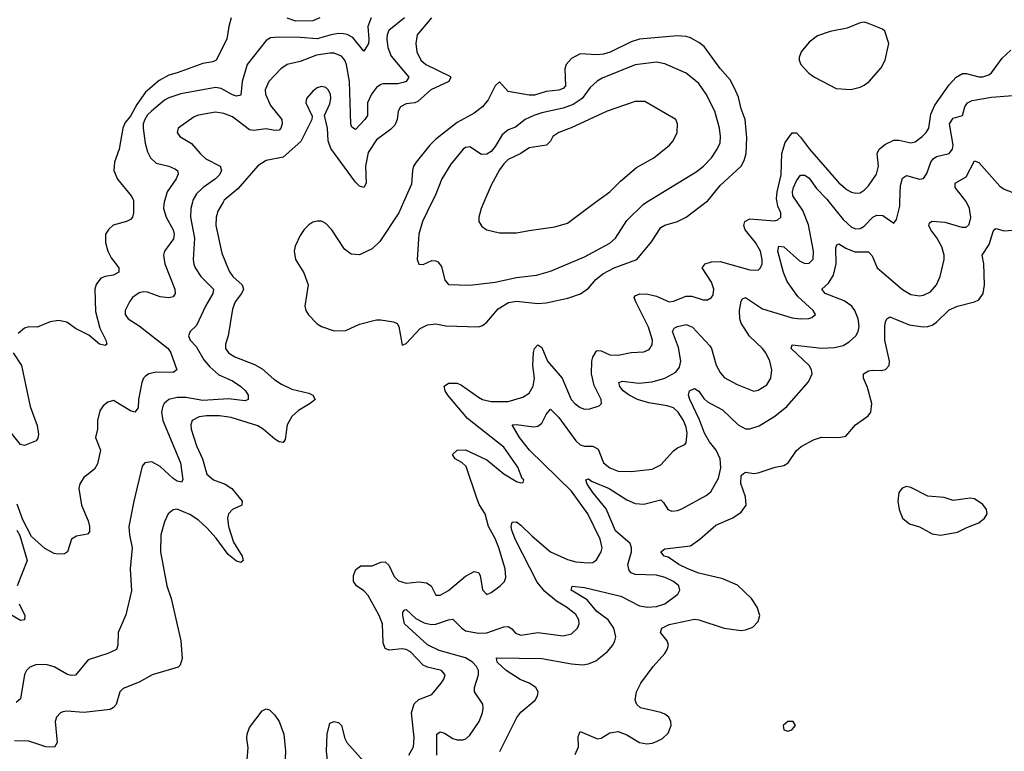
# Model space of a CAD drawing. Header units: inches. Extents: x 1834610 to 2027685, y 642842 to 774116.
# Tile 356 of 632: x 1974267 to 1978911, y 687409 to 690862. Entities that reach past the tile are written whole.
import ezdxf

# ---------------------------------------------------------------- set-up
doc = ezdxf.new("R2010")
doc.units = ezdxf.units.IN
doc.header["$MEASUREMENT"] = 0
doc.layers.add('B9678', color=7, linetype='Continuous')
doc.layers.add('B9679', color=7, linetype='Continuous')

msp = doc.modelspace()

# ---------------------------------------------------------------- linework, layer by layer
at = {"layer": 'B9678', "color": 5}
for points, elevation in [([(1975226.1, 690000), (1975202.2, 689957.8), (1975193.1, 689930), (1975192.3, 689890), (1975220, 689760), (1975255.4, 689675.4), (1975272.9, 689650), (1975315.5, 689610), (1975321.9, 689590), (1975313.4, 689570), (1975283.9, 689530), (1975270, 689496.2), (1975250.2, 689369.8), (1975237.2, 689330), (1975237.6, 689310), (1975251.8, 689290), (1975281.3, 689270), (1975373.8, 689233.8), (1975410, 689214.3), (1975465, 689165), (1975501.5, 689141.5), (1975550, 689118.5), (1975630, 689098.4), (1975648.8, 689090), (1975661.1, 689070), (1975637, 689050), (1975582.3, 689017.7), (1975550, 688988.6), (1975528.1, 688950), (1975519.1, 688880.9), (1975510, 688866.4), (1975490, 688869.9), (1975470, 688882.7), (1975414.9, 688930), (1975390, 688944.6), (1975264.9, 688984.9), (1975210, 688992.2), (1975147.7, 688992.3), (1975113, 688987), (1975080.9, 688970), (1975073.4, 688950), (1975075.8, 688930), (1975100.9, 688850), (1975129.6, 688790), (1975150, 688716.9), (1975180.8, 688690), (1975235.6, 688670), (1975267.6, 688650), (1975316.9, 688590), (1975314.9, 688570), (1975270, 688549.7), (1975251.4, 688530), (1975247.4, 688510), (1975252.2, 688470), (1975275.6, 688395.6), (1975316.9, 688330), (1975320.4, 688310), (1975310, 688300.5), (1975290, 688306.8), (1975250, 688338), (1975194.2, 688414.2), (1975150, 688463), (1975110, 688499.6), (1975070, 688526.7), (1975010, 688551.6), (1974990, 688548.4), (1974967.6, 688530), (1974950, 688492.3), (1974932.8, 688430), (1974931.5, 688350), (1974961.6, 688190), (1974981.6, 688130), (1975027.3, 687930), (1975032.9, 687847.1), (1975024.4, 687815.6), (1975014.1, 687805.9), (1974999.3, 687800.7), (1974892, 687770), (1974830, 687735.2), (1974754.8, 687705.2), (1974738.7, 687690), (1974721.3, 687630), (1974710, 687616.2), (1974693.2, 687606.8), (1974570, 687591.6), (1974490, 687597.7), (1974470, 687595.8), (1974459.1, 687590), (1974440.3, 687570), (1974434.3, 687550), (1974444, 687450), (1974431.1, 687428.9), (1974390, 687430.7), (1974310, 687456.3), (1974241.7, 687458.3)], 280), ([(1975081.5, 690000), (1975073.4, 689970), (1975072.5, 689930), (1975091.2, 689830), (1975085.5, 689730), (1975087.9, 689707.9), (1975094, 689690), (1975121.4, 689650), (1975181.1, 689590), (1975177.8, 689570), (1975143.8, 689510), (1975101.1, 689418.9), (1975070.3, 689390), (1975063.2, 689370), (1975071.5, 689350), (1975099.8, 689319.8), (1975135.8, 689255.8), (1975163.3, 689223.3), (1975205.8, 689185.8), (1975270, 689157.5), (1975309.2, 689130), (1975331.4, 689110), (1975344, 689090), (1975344.4, 689070), (1975330, 689063.7), (1975252.4, 689072.4), (1975130, 689063.9), (1975050, 689079), (1975010, 689079.2), (1974971.1, 689068.9), (1974949.1, 689050.9), (1974941.8, 689038.2), (1974935.8, 689010), (1974941.6, 688970), (1975024.8, 688770), (1975036.3, 688690), (1975030, 688679.7), (1975010, 688683.4), (1974990, 688695.8), (1974930, 688753), (1974890, 688774.8), (1974857.3, 688770), (1974845.1, 688754.9), (1974805.4, 688590), (1974782.2, 688470), (1974784.6, 688430), (1974798.1, 688370), (1974788.3, 688270), (1974793.9, 688166.1), (1974767.3, 688052.7), (1974732, 687970), (1974730.4, 687910), (1974724, 687890), (1974682.8, 687870), (1974590, 687840.3), (1974530, 687768.9), (1974510, 687766.8), (1974490, 687773), (1974430, 687807.8), (1974390, 687818.5), (1974343.5, 687816.5), (1974314.5, 687805.5), (1974298.7, 687790), (1974289.3, 687770.7), (1974270, 687656), (1974250, 687639.5)], 260), ([(1974948.9, 690000), (1974946.1, 689990), (1974945.4, 689970), (1974957.8, 689930), (1974990.1, 689870.1), (1974995.1, 689850), (1974993.1, 689826.9), (1974950.2, 689770), (1974945.4, 689750), (1974952.1, 689710), (1974998, 689590), (1975000.8, 689570), (1974990, 689553.3), (1974970, 689549.2), (1974930, 689553.4), (1974870, 689575), (1974850, 689577.3), (1974830, 689573.2), (1974799.6, 689550), (1974784.4, 689530), (1974764.6, 689490), (1974764.2, 689470), (1974779.3, 689450), (1974830, 689417.3), (1974967.8, 689310), (1974979.5, 689290), (1975007.6, 689210), (1974990, 689197.4), (1974910, 689198.8), (1974875.3, 689190), (1974860.4, 689179.6), (1974850.6, 689169.4), (1974842.9, 689150), (1974827, 689070), (1974825.2, 689030), (1974810.2, 689009.8), (1974790, 689016.2), (1974710, 689064.7), (1974682.9, 689057.1), (1974661.4, 689038.6), (1974644.2, 689015.8), (1974634.6, 688970), (1974633.8, 688930), (1974624.4, 688890), (1974647.8, 688830), (1974634.3, 688765.7), (1974620.3, 688739.7), (1974570, 688700.7), (1974550, 688671.8), (1974545.2, 688650), (1974558.6, 688570), (1974590, 688496), (1974596.1, 688470), (1974595.6, 688444.4), (1974586.9, 688433.1), (1974535.3, 688424.7), (1974510.6, 688410), (1974493, 688350), (1974478.4, 688341.6), (1974450, 688338.7), (1974430, 688342), (1974386, 688366), (1974323, 688423), (1974282, 688502), (1974254.8, 688574.8)], 240), ([(1974803.7, 690000), (1974804, 689950), (1974799.5, 689930), (1974790, 689918.7), (1974771.1, 689908.9), (1974708.2, 689891.8), (1974687, 689873), (1974672.4, 689850), (1974672, 689810), (1974682.6, 689770), (1974697.6, 689737.6), (1974734.9, 689690), (1974734.6, 689670), (1974710, 689655.3), (1974670, 689649.9), (1974650, 689641.1), (1974627.3, 689612.7), (1974621.6, 689590), (1974624.2, 689484.2), (1974645.6, 689405.6), (1974673.4, 689350), (1974678.4, 689330), (1974670, 689324.4), (1974643.6, 689330), (1974593.1, 689373.1), (1974530, 689404.7), (1974490, 689434.3), (1974450, 689442.8), (1974410, 689436.1), (1974350, 689410.8), (1974310, 689412.9), (1974290, 689406.3), (1974260, 689380)], 220), ([(1976077.3, 690000), (1976055.7, 689950), (1975965, 689815), (1975930, 689780.7), (1975870, 689752.3), (1975830, 689755.5), (1975798.9, 689778.9), (1975738.5, 689870), (1975710, 689900.5), (1975690, 689911.1), (1975670, 689911.3), (1975650, 689906), (1975630, 689894), (1975608.2, 689871.8), (1975590, 689842.7), (1975566.6, 689793.4), (1975561.1, 689770), (1975567.8, 689730), (1975606.4, 689666.4), (1975626.7, 689610), (1975611.6, 689510), (1975616.5, 689490), (1975629.2, 689469.2), (1975670, 689425.7), (1975690, 689414.3), (1975750, 689393.1), (1975804.6, 689395.4), (1975870, 689424.2), (1975950, 689444.9), (1975970, 689446), (1976030, 689435.3), (1976047.5, 689427.5), (1976054.5, 689414.5), (1976070, 689326), (1976090, 689332.8), (1976155.9, 689404.1), (1976190, 689422), (1976230, 689426.7), (1976277.3, 689417.3), (1976430, 689412.6), (1976450, 689418.9), (1976470, 689433.8), (1976523.4, 689496.6), (1976572.9, 689527.1), (1976610, 689533.3), (1976710, 689522.6), (1976750, 689525.3), (1976851.9, 689548.1), (1976911.4, 689568.6), (1976950, 689595), (1976984.1, 689635.9), (1977017.4, 689662.6), (1977070, 689690.1), (1977178, 689730), (1977247.3, 689812.7), (1977290, 689880.2), (1977310, 689891.6), (1977370, 689909.4), (1977410, 689929.4), (1977503.2, 690000)], 320), ([(1976102.9, 687390), (1976123.7, 687430), (1976127.1, 687472.9), (1976115.4, 687590), (1976126.7, 687633.3), (1976150, 687654.2), (1976210, 687677), (1976254, 687730), (1976267.8, 687750), (1976274.3, 687770), (1976256.2, 687790), (1976190, 687806.5), (1976170, 687815.8), (1976110, 687878.6), (1976090, 687889.9), (1976070, 687892.7), (1976010, 687886.1), (1975990, 687894.7), (1975981.3, 687921.3), (1975977.3, 688010), (1975962.7, 688050), (1975910, 688144.7), (1975890, 688166.7), (1975854.8, 688190), (1975842, 688210), (1975841.3, 688238.7), (1975852.3, 688267.7), (1975876.2, 688283.8), (1975930, 688285), (1975970, 688301.3), (1975990, 688303.2), (1976007.6, 688287.6), (1976033.3, 688233.3), (1976053.9, 688213.9), (1976090, 688202.5), (1976150, 688208.8), (1976184.8, 688204.8), (1976207.2, 688190), (1976230, 688146.4), (1976250, 688146.5), (1976290, 688168.6), (1976370, 688235.4), (1976410, 688258.3), (1976430, 688252.4), (1976438.6, 688238.6), (1976450.3, 688170.3), (1976470, 688148.4), (1976490, 688158), (1976533, 688190), (1976552.6, 688210), (1976559.1, 688230), (1976556.5, 688270), (1976527.1, 688370), (1976510, 688413.3), (1976478.4, 688470), (1976462, 688530), (1976434.5, 688574.5), (1976422.9, 688602.9), (1976373.2, 688753.2), (1976352.4, 688772.4), (1976320.4, 688790), (1976308.7, 688810), (1976330, 688830.9), (1976370, 688831), (1976470, 688784.4), (1976550, 688718.9), (1976610, 688682), (1976630, 688676), (1976642, 688678), (1976644, 688690), (1976637, 688697), (1976616.4, 688750), (1976550, 688844.7), (1976379.2, 688979.2), (1976286.7, 689090), (1976272.8, 689110), (1976268.6, 689131.4), (1976290, 689146.5), (1976330, 689146.6), (1976350, 689137.5), (1976430, 689079.9), (1976450, 689069.6), (1976490, 689059.7), (1976570, 689059.3), (1976639.8, 689080.2), (1976670, 689098.6), (1976688.4, 689131.6), (1976694.1, 689170), (1976687.7, 689230), (1976689.4, 689290.6), (1976695.3, 689310), (1976710, 689326.5), (1976730, 689314.6), (1976755.5, 689250), (1976824.6, 689170), (1976867.9, 689070), (1976884.7, 689050), (1976910, 689031.4), (1976930, 689024.4), (1976955.4, 689024.6), (1977000.4, 689039.6), (1977011.3, 689050), (1977009.7, 689070), (1976975.8, 689135.8), (1976962.9, 689190), (1976965.7, 689250), (1976970.4, 689269.6), (1976984.9, 689295.1), (1976990, 689300.7), (1977010, 689299.4), (1977050, 689279.5), (1977090, 689279), (1977150.9, 689290.9), (1977210, 689294), (1977235.5, 689304.5), (1977250, 689326.8), (1977250.6, 689350), (1977233, 689410), (1977172.4, 689530), (1977165, 689550), (1977170, 689557.8), (1977192.3, 689567.7), (1977230, 689567.1), (1977270, 689557.3), (1977330, 689530.7), (1977350, 689533.4), (1977410, 689557.1), (1977436.6, 689556.6), (1977490, 689539.1), (1977510, 689538.9), (1977528.9, 689551.1), (1977536.9, 689563.1), (1977540.6, 689590), (1977530, 689622.2), (1977485.8, 689690), (1977499.7, 689710), (1977530, 689718.5), (1977570, 689720.1), (1977710, 689680.8), (1977750, 689680.3), (1977760.4, 689690), (1977768.9, 689710), (1977769.2, 689730), (1977760.1, 689770), (1977736.9, 689810), (1977689, 689870), (1977682.8, 689890), (1977686.5, 689910), (1977710, 689921.1), (1977827.2, 689912.8), (1977842.3, 689917.7), (1977857.2, 689930), (1977856.8, 689950), (1977842.3, 689982.3), (1977839, 690000)], 280), ([(1976234, 687390), (1976233.7, 687490), (1976250, 687500.2), (1976270, 687494.1), (1976310, 687469.5), (1976330, 687462.4), (1976356.7, 687463.3), (1976371.5, 687468.5), (1976390, 687484.7), (1976434.2, 687550), (1976449.8, 687590), (1976452.4, 687612.4), (1976450.9, 687630.9), (1976412.1, 687690), (1976412.5, 687710), (1976430.5, 687770), (1976430.5, 687790), (1976421.5, 687810), (1976402.8, 687830), (1976369, 687850), (1976245.1, 687885.1), (1976190, 687911.9), (1976082.4, 688010), (1976074.2, 688050), (1976074.5, 688065.5), (1976083.1, 688076.9), (1976090, 688078.9), (1976135.9, 688035.9), (1976175.1, 688015.1), (1976208.1, 688008.1), (1976230, 688008.6), (1976290, 688030.1), (1976310, 688032.2), (1976351.8, 687990), (1976370, 687978), (1976430, 687966.7), (1976470, 687968.1), (1976550, 687997.1), (1976570, 687998), (1976587.4, 687987.4), (1976605.8, 687965.8), (1976630, 687957.8), (1976710, 687969.4), (1976830, 687954.7), (1976870, 687963.6), (1976898, 687990), (1976905.8, 688010), (1976903.7, 688030), (1976890, 688054.6), (1976845.1, 688090), (1976798, 688118), (1976743, 688163), (1976707.2, 688207.2), (1976604.3, 688410), (1976588, 688452), (1976585, 688470), (1976589, 688491), (1976610, 688492.1), (1976630, 688476.8), (1976683.9, 688423.9), (1976770, 688350.1), (1976850, 688313.8), (1976890, 688303), (1976950, 688297.8), (1976970, 688300.8), (1976987.9, 688312.1), (1977009.8, 688350), (1977013.5, 688370), (1977005, 688410), (1976945.9, 688530), (1976870, 688636.8), (1976670.8, 688830), (1976623.7, 688890), (1976589.6, 688950), (1976610, 688951.7), (1976690, 688940.7), (1976710, 688943.9), (1976730, 688957.8), (1976750, 688998.4), (1976770, 689023.1), (1976810, 688984), (1976890, 688874.3), (1976910, 688855), (1976930, 688848.9), (1976970, 688849.4), (1976994.8, 688834.8), (1977020.6, 688770), (1977050, 688747.2), (1977090, 688731.4), (1977150, 688729.5), (1977250, 688741.2), (1977290, 688761.2), (1977350, 688827.3), (1977370, 688841.8), (1977403.3, 688856.7), (1977410, 688864.9), (1977415.4, 688910), (1977410, 688938.7), (1977397.1, 688970), (1977372.2, 689010), (1977349.9, 689029.9), (1977320, 689040), (1977233.5, 689053.5), (1977180.7, 689070), (1977141.1, 689090), (1977113.5, 689110), (1977097.8, 689130), (1977092, 689150), (1977110, 689156.5), (1977186.8, 689146.8), (1977250, 689152.2), (1977310, 689169.2), (1977361.5, 689198.5), (1977378.3, 689221.7), (1977384.9, 689250), (1977374.5, 689314.5), (1977346.2, 689390), (1977353.9, 689406.1), (1977370, 689414.4), (1977410, 689423.5), (1977439.6, 689410), (1977522.1, 689322.1), (1977529.6, 689309.6), (1977551.2, 689231.2), (1977570, 689197.4), (1977590, 689173.6), (1977650, 689140.6), (1977730, 689109), (1977750, 689112.8), (1977790, 689138), (1977808.7, 689170), (1977814.8, 689210), (1977804, 689250), (1977785.5, 689290), (1977770.6, 689310), (1977708.5, 689368.5), (1977669.3, 689430), (1977663.4, 689450), (1977662.2, 689490), (1977670, 689534), (1977676.2, 689543.8), (1977690, 689551.3), (1977770, 689497), (1977910, 689454.5), (1977949.8, 689450.2), (1977987.9, 689452.1), (1978003.3, 689456.7), (1978019.3, 689470), (1978009.6, 689490), (1977936.1, 689556.1), (1977886.9, 689626.9), (1977868.8, 689668.8), (1977841.7, 689770), (1977846.6, 689793.4), (1977870, 689789.3), (1977944, 689724), (1977970, 689711.8), (1977990, 689712.4), (1978008.4, 689731.6), (1978011.3, 689770), (1977987, 689893), (1977960.5, 689960.5), (1977934, 690000)], 260), ([(1976211.3, 690000), (1976166, 689910), (1976149.2, 689850), (1976142, 689730), (1976150, 689708), (1976170, 689706.4), (1976210, 689724.9), (1976230, 689723.8), (1976238.3, 689718.3), (1976256.5, 689696.5), (1976271.9, 689631.9), (1976290, 689611.7), (1976390, 689609.2), (1976510, 689622.4), (1976610, 689644.5), (1976704.2, 689655.8), (1976770, 689674.9), (1976930, 689742.7), (1977050, 689807.8), (1977077.2, 689830), (1977130, 689914.6), (1977206.6, 689990), (1977223, 690000)], 340), ([(1976456.2, 690000), (1976443.6, 689970), (1976431.7, 689930), (1976432.6, 689910), (1976446.1, 689886.1), (1976470, 689870.4), (1976530, 689855.6), (1976610, 689855.2), (1976670, 689867.1), (1976790, 689884), (1976850, 689901.7), (1976983.2, 690000)], 360), ([(1976531.2, 687408.8), (1976611, 687569), (1976630, 687593), (1976697.4, 687650), (1976709.7, 687670), (1976711.8, 687690), (1976701.5, 687710), (1976669.9, 687729.9), (1976627.4, 687747.4), (1976561, 687790), (1976519.2, 687830), (1976515.3, 687850), (1976730, 687846.3), (1976870, 687821.5), (1976922.5, 687817.5), (1976950, 687821.9), (1976984.4, 687835.6), (1977039.4, 687880.6), (1977064.8, 687910), (1977074.1, 687930), (1977078.4, 687950), (1977069.4, 687990), (1977042.9, 688030), (1976989, 688069), (1976943.5, 688123.5), (1976867.1, 688170), (1976871.9, 688188.1), (1976930, 688182.4), (1977101.4, 688141.4), (1977190, 688095.8), (1977228.5, 688088.5), (1977270, 688092.8), (1977310, 688105.3), (1977370.9, 688150), (1977380.3, 688170), (1977375.3, 688190), (1977351, 688210), (1977311, 688230), (1977270, 688240.5), (1977170, 688244.1), (1977151.4, 688251.4), (1977141.9, 688261.9), (1977134.6, 688290), (1977152.3, 688350), (1977152.6, 688370), (1977146.1, 688390), (1977077.3, 688450), (1977032.6, 688552.6), (1976969.9, 688630), (1976943.7, 688670), (1976937, 688690), (1976950, 688695.5), (1976963.6, 688683.6), (1977046.9, 688650), (1977130, 688596.4), (1977170, 688579.2), (1977210, 688574.6), (1977290, 688595.6), (1977303.2, 688583.2), (1977323.1, 688550), (1977342.8, 688542.8), (1977370, 688545.5), (1977390, 688552.8), (1977504.5, 688615.5), (1977526.1, 688633.9), (1977562.2, 688697.8), (1977573.2, 688746.8), (1977571.1, 688790), (1977552, 688830), (1977519.7, 688870), (1977496, 688910), (1977472.8, 688972.8), (1977426.8, 689070), (1977421.4, 689090), (1977426.2, 689110), (1977450, 689120.9), (1977470, 689109.1), (1977494, 689074), (1977510, 689058.8), (1977581.1, 689021.1), (1977655, 688950), (1977690, 688931.4), (1977710, 688930.1), (1977754.5, 688945.5), (1977827.9, 688990), (1977884.5, 689035.5), (1977987.3, 689152.7), (1978004, 689190), (1978001, 689210), (1977990.3, 689230.3), (1977905.3, 689310), (1977910, 689326.8), (1978050, 689311.6), (1978110, 689314.3), (1978150, 689324.8), (1978179.1, 689340.9), (1978209.9, 689370), (1978221.1, 689390), (1978225.8, 689414.2), (1978221.5, 689450), (1978205.8, 689490), (1978191.7, 689510), (1978155.2, 689535.2), (1978066, 689570), (1978049.6, 689590), (1978082, 689618), (1978104.6, 689655.4), (1978117, 689710), (1978115.6, 689784.4), (1978121, 689799), (1978130, 689804.4), (1978162.7, 689782.7), (1978206.3, 689766.3), (1978270, 689765.4), (1978287.5, 689747.5), (1978311.3, 689690), (1978430, 689588.6), (1978470, 689565.4), (1978510, 689558.6), (1978530, 689560.9), (1978562.8, 689577.2), (1978590.7, 689610), (1978607.4, 689650), (1978626.2, 689730), (1978626.6, 689750), (1978615.3, 689790), (1978592.4, 689832.4), (1978564.5, 689870), (1978554.7, 689890), (1978557.6, 689902.4), (1978569.8, 689910.2), (1978630, 689906.6), (1978710, 689882.7), (1978730, 689882.8), (1978744.9, 689895.1), (1978752.1, 689927.9), (1978745.7, 689970), (1978731.6, 690000)], 240), ([(1978085.3, 690000), (1978150, 689918.8), (1978190, 689882.8), (1978210, 689875), (1978230, 689875.9), (1978250, 689887.9), (1978290, 689929.4), (1978310, 689939.3), (1978337.8, 689937.8), (1978390, 689902), (1978401.3, 689918.7), (1978417.7, 689982.3), (1978418.4, 690000)], 260), ([(1976886.6, 687393.4), (1976902, 687430), (1976900.6, 687479.4), (1976910, 687502), (1976991.7, 687468.3), (1977010, 687470.7), (1977050, 687495.5), (1977090, 687502.4), (1977130, 687487), (1977190, 687450.3), (1977224.7, 687444.7), (1977250, 687447.5), (1977270, 687455.3), (1977298.4, 687470), (1977325.2, 687494.8), (1977339.7, 687530), (1977338, 687550), (1977327.6, 687570), (1977310, 687584.7), (1977290, 687592.6), (1977194.2, 687614.2), (1977177.2, 687630), (1977169.3, 687650), (1977176.2, 687690), (1977196.3, 687730), (1977254.7, 687810), (1977309.6, 687870), (1977320.7, 687890), (1977327, 687910), (1977320.9, 687930), (1977289.5, 687970), (1977295.6, 687990), (1977330, 688006.9), (1977450, 688032.6), (1977470.1, 688030.1), (1977590, 687989.5), (1977670, 687978.9), (1977690, 687981.8), (1977724.4, 687995.6), (1977750, 688021.3), (1977758, 688050), (1977745.6, 688090), (1977717.6, 688130), (1977652.5, 688192.5), (1977583.4, 688223.4), (1977470, 688249.9), (1977417.6, 688270), (1977375.8, 688290), (1977325, 688325), (1977307, 688330), (1977290, 688351), (1977310, 688364), (1977430, 688378.7), (1977474.5, 688410), (1977550, 688475.6), (1977630, 688511.4), (1977670, 688536.9), (1977693, 688570), (1977689.8, 688610), (1977667.6, 688672.4), (1977669.8, 688710.2), (1977680.1, 688719.9), (1977690, 688726), (1977730, 688720.4), (1977750, 688722.4), (1977829.7, 688750.3), (1977870, 688757), (1977891.3, 688770), (1977930, 688828), (1977952.2, 688847.8), (1978010, 688878.4), (1978048.5, 688891.5), (1978129.6, 688890.4), (1978163.7, 688896.3), (1978209.3, 688950), (1978268.4, 688991.6), (1978281.6, 689010), (1978285.4, 689050), (1978265.9, 689125.9), (1978246.6, 689170), (1978246, 689190), (1978270, 689204.4), (1978290, 689208.4), (1978330, 689206.7), (1978349.6, 689210.4), (1978367, 689230), (1978369.6, 689250.4), (1978347.7, 689350), (1978346.9, 689413.1), (1978350, 689436), (1978357, 689450), (1978370, 689459.5), (1978462, 689422), (1978528.6, 689411.4), (1978550, 689413.8), (1978570, 689420.8), (1978590, 689434.7), (1978650, 689492.3), (1978690, 689509.4), (1978769.8, 689530.2), (1978790, 689540.3), (1978810.8, 689569.2), (1978816.8, 689610), (1978814.3, 689710), (1978805.4, 689750), (1978838.5, 689801.5), (1978858.2, 689861.8), (1978866.6, 689873.4), (1978870, 689875.8), (1978910, 689865.7), (1979010, 689872.4)], 220), ([(1974236.8, 689290), (1974275.1, 689230), (1974315.7, 689035.7), (1974350, 688946), (1974355.8, 688904.2), (1974353, 688887), (1974345.1, 688874.9), (1974290, 688851.6), (1974270, 688857.4), (1974202.6, 688942.6)], 220), ([(1974253, 688453), (1974268.1, 688428.1), (1974302, 688310), (1974254.9, 688190)], 240), ([(1974264.3, 688104.3), (1974291.8, 688050), (1974290.2, 688029.8), (1974270, 688025.7), (1974210, 688062.8)], 240), ([(1975339.9, 687370), (1975344.7, 687424.7), (1975338.7, 687470), (1975339.8, 687490), (1975350, 687521.3), (1975410, 687599.5), (1975430, 687608.7), (1975444.6, 687604.6), (1975470, 687579.5), (1975490.2, 687550), (1975513.2, 687490), (1975520.1, 687410), (1975516, 687310)], 280), ([(1975731.3, 687248.7), (1975713.8, 687410), (1975716.8, 687490), (1975730, 687541.6), (1975750, 687550.2), (1975770, 687544.2), (1975785.3, 687530), (1975799.7, 687470), (1975809.2, 687450), (1975913.9, 687333.9)], 280)]:
    msp.add_lwpolyline(points, dxfattribs=dict(at, elevation=elevation))
at = {"layer": 'B9678', "color": 5, "elevation": 220}
for points in [[(1978450, 688658.9), (1978429.2, 688650.8), (1978413.7, 688630), (1978409.1, 688590), (1978414, 688550), (1978430.4, 688510), (1978463.2, 688483.2), (1978510, 688468.8), (1978570, 688435.8), (1978610, 688428.7), (1978690, 688443), (1978734.2, 688465.8), (1978790, 688486.9), (1978817.7, 688510), (1978829.7, 688530), (1978826.9, 688550), (1978810, 688573.7), (1978770, 688599.8), (1978750, 688603.5), (1978670, 688593.3), (1978626.6, 688606.6), (1978550, 688613.3), (1978470, 688653.7)], [(1977915.3, 687550), (1977890, 687549.2), (1977868, 687530), (1977871.3, 687510), (1977890, 687504.4), (1977908.7, 687510), (1977925.2, 687530)]]:
    msp.add_lwpolyline(points, close=True, dxfattribs=at)
at = {"layer": 'B9679', "color": 5}
for points, elevation in [([(1975265, 690870), (1975253, 690830), (1975244.2, 690770), (1975194, 690670), (1975177.3, 690662.7), (1975130, 690655.6), (1975010, 690610.6), (1974970, 690600.5), (1974924.6, 690575.4), (1974860.8, 690519.2), (1974818.7, 690461.2), (1974790, 690406.1), (1974764.1, 690375.9), (1974753.6, 690350), (1974736.6, 690250), (1974714.7, 690190), (1974711.1, 690150), (1974728.6, 690108.6), (1974793.4, 690030), (1974803.6, 690010), (1974803.7, 690000)], 220), ([(1975924.2, 690870), (1975908.3, 690830), (1975914.1, 690770), (1975911.7, 690750), (1975890, 690712.8), (1975837.4, 690777.4), (1975811.2, 690791.2), (1975794.3, 690794.3), (1975770, 690795.8), (1975735.8, 690790), (1975670, 690771.8), (1975590, 690778.4), (1975490, 690779.6), (1975450, 690775.8), (1975430, 690763.5), (1975340.2, 690650), (1975316.4, 690570), (1975310, 690506.2), (1975290, 690500.9), (1975270, 690507.1), (1975217.1, 690537.1), (1975190, 690541.6), (1975027.5, 690512.5), (1974970, 690493), (1974950, 690481.9), (1974888, 690430), (1974870, 690412), (1974857.2, 690390), (1974849.6, 690370), (1974848.9, 690350), (1974859, 690279), (1974870, 690238), (1974883.9, 690210), (1974910, 690184.6), (1974970.6, 690170.6), (1974998.1, 690158.1), (1975011.6, 690150), (1975014.5, 690134.5), (1975004.2, 690110), (1974963.1, 690050), (1974948.9, 690000)], 240), ([(1976082, 690870), (1976008.6, 690810), (1975999.8, 690790), (1975998.3, 690770), (1976002.5, 690730), (1976019.2, 690690), (1976102.6, 690590), (1976090.3, 690570), (1976075.3, 690564.7), (1976050, 690559.2), (1975981.8, 690558.2), (1975970, 690555.9), (1975950, 690541.5), (1975925.4, 690510), (1975906.7, 690470), (1975906.8, 690410), (1975895.2, 690390), (1975850, 690344), (1975833.7, 690353.7), (1975828.8, 690368.8), (1975821.8, 690570), (1975808.7, 690648.7), (1975800.8, 690670), (1975784.7, 690690), (1975750, 690703.2), (1975730, 690703.6), (1975666.2, 690693.8), (1975590, 690664.1), (1975528.4, 690650), (1975498, 690630), (1975441.4, 690570), (1975424.8, 690530), (1975425.9, 690510), (1975450, 690456.3), (1975502.8, 690390), (1975505.1, 690370), (1975498.9, 690350), (1975490, 690340.3), (1975470, 690338), (1975430, 690346.6), (1975370, 690338.5), (1975350, 690341.8), (1975270, 690403), (1975230, 690419.2), (1975190, 690425), (1975110, 690410.6), (1975090, 690402.8), (1975014.9, 690350), (1975010.3, 690330), (1975022.6, 690310), (1975077.9, 690277.9), (1975117.5, 690230), (1975145.2, 690205.2), (1975212.9, 690170), (1975218.4, 690150), (1975209.4, 690130), (1975190.8, 690110), (1975132.8, 690070), (1975100.1, 690039.9), (1975084.2, 690010), (1975081.5, 690000)], 260), ([(1976209.1, 690870), (1976141.5, 690790), (1976135.5, 690750), (1976140.5, 690710), (1976159.4, 690670), (1976182.5, 690650), (1976295.9, 690595.9), (1976301, 690590), (1976290.1, 690570), (1976206.6, 690530), (1976144, 690476), (1976130, 690469.9), (1976090, 690464.7), (1976062.4, 690450), (1976052.6, 690430), (1976046.5, 690390), (1976035.4, 690364.6), (1976016.2, 690343.8), (1975950, 690294.8), (1975910, 690235.3), (1975898.3, 690170), (1975900.7, 690090), (1975890, 690069.7), (1975870, 690076.5), (1975850, 690094.8), (1975734.3, 690254.3), (1975721.5, 690290), (1975718.9, 690350), (1975705.1, 690410), (1975730, 690464.9), (1975734.3, 690490), (1975732.2, 690510), (1975722.2, 690530), (1975710, 690542.2), (1975690, 690545.6), (1975670, 690539.3), (1975650, 690524.7), (1975619.6, 690490), (1975616.5, 690470), (1975646.9, 690406.9), (1975644.6, 690390), (1975593.6, 690286.4), (1975510, 690213.5), (1975430, 690196.8), (1975390, 690171.2), (1975296.3, 690063.7), (1975231.8, 690010), (1975226.1, 690000)], 280), ([(1975683, 690870), (1975650, 690856.8), (1975570, 690854.2), (1975528.9, 690868.9)], 220), ([(1977503.2, 690000), (1977510, 690005.1), (1977570, 690079), (1977669.9, 690170.1), (1977683.6, 690196.4), (1977692.8, 690230), (1977695.7, 690304.3), (1977688.7, 690390), (1977670, 690440.5), (1977656.2, 690496.2), (1977638.4, 690538.4), (1977617.1, 690577.1), (1977570, 690630.9), (1977494.8, 690734.8), (1977470, 690754.2), (1977430, 690775.3), (1977410, 690781.7), (1977370, 690785), (1977190, 690769.9), (1977150, 690757.9), (1977051.4, 690708.6), (1977020.7, 690699.3), (1976990, 690696), (1976910, 690699.9), (1976870, 690678.8), (1976844.3, 690650), (1976838.4, 690630), (1976841.4, 690550), (1976830, 690536.5), (1976810, 690528.5), (1976750, 690522.1), (1976694.9, 690505.1), (1976670, 690505.1), (1976570, 690522.7), (1976530, 690567.8), (1976510, 690549.7), (1976477.1, 690482.9), (1976450, 690450.6), (1976410, 690420.5), (1976330, 690376), (1976230, 690298.3), (1976201.2, 690270), (1976136.3, 690190), (1976124.2, 690170), (1976119.1, 690150), (1976114.3, 690085.7), (1976077.3, 690000)], 320), ([(1977839, 690000), (1977836, 690016), (1977839.2, 690050), (1977858.1, 690130), (1977861.3, 690230), (1977877.2, 690282.8), (1977910, 690328.1), (1977930, 690328.2), (1977950, 690307.3), (1977992, 690250), (1978130, 690091.8), (1978170, 690058.8), (1978190, 690048.4), (1978210, 690043.2), (1978230, 690045.2), (1978250, 690056.9), (1978270, 690077.3), (1978307.6, 690132.4), (1978317, 690170), (1978311.6, 690230), (1978320.8, 690250), (1978350, 690273.8), (1978390, 690292.9), (1978413.2, 690293.2), (1978470, 690281.3), (1978490, 690285.9), (1978522.9, 690310), (1978542.6, 690330), (1978554.4, 690350), (1978564, 690416), (1978582.1, 690457.9), (1978650, 690554.2), (1978682.9, 690590), (1978713, 690607), (1978730, 690608.1), (1978790, 690592.5), (1978810, 690592.7), (1978837.9, 690602.1), (1978850, 690610.3), (1978900.4, 690679.6), (1978941.5, 690718.5)], 280), ([(1977223, 690000), (1977457.1, 690142.9), (1977491.9, 690170), (1977529.8, 690210), (1977557.1, 690250), (1977570, 690280.7), (1977572, 690310), (1977567, 690350), (1977545.2, 690430), (1977504.6, 690510), (1977470, 690560.4), (1977410, 690608.8), (1977310, 690653.7), (1977270, 690660.5), (1977170, 690649.1), (1977014.2, 690585.8), (1976990, 690571.6), (1976957.6, 690542.4), (1976920.1, 690490), (1976877.8, 690462.2), (1976830, 690443.6), (1976730, 690422.6), (1976691.6, 690410), (1976651.5, 690390), (1976605.5, 690354.5), (1976570, 690341.2), (1976542.2, 690317.8), (1976510, 690263.5), (1976490, 690239.7), (1976470, 690226.3), (1976444.9, 690224.9), (1976390, 690261.1), (1976370, 690259.1), (1976358.7, 690250), (1976300, 690180), (1976257.5, 690110), (1976226.4, 690030), (1976211.3, 690000)], 340), ([(1978418.4, 690000), (1978421.6, 690078.4), (1978430, 690114), (1978450, 690125.8), (1978510, 690108.5), (1978530, 690112.8), (1978544.7, 690135.3), (1978564.2, 690190), (1978575.2, 690204.8), (1978590, 690215.7), (1978651, 690230), (1978665.5, 690250), (1978669.2, 690270), (1978652.5, 690370), (1978670, 690396.3), (1978714, 690410), (1978725, 690450), (1978736.8, 690470), (1978759.7, 690480.3), (1978850, 690495.3), (1978950, 690504)], 260), ([(1976983.2, 690000), (1977050, 690049.3), (1977099.7, 690100.3), (1977176, 690164), (1977257.6, 690210), (1977331.5, 690270), (1977349.6, 690290), (1977367.6, 690330), (1977369.6, 690370), (1977360.7, 690390), (1977215, 690475), (1977170, 690475.3), (1977038, 690430), (1976868.1, 690351.9), (1976810.1, 690329.9), (1976781.8, 690310), (1976770, 690288.2), (1976751.8, 690270), (1976670, 690256.8), (1976630.1, 690229.9), (1976570, 690201.6), (1976550, 690182.2), (1976530, 690152.7), (1976490, 690080.2), (1976456.2, 690000)], 360), ([(1978731.6, 690000), (1978730, 690003.4), (1978679.4, 690070), (1978678.3, 690090), (1978730, 690120.2), (1978770, 690196.1), (1978790, 690187.3), (1978890, 690075.6), (1978910, 690062), (1978991, 690031)], 240), ([(1977934, 690000), (1977913.8, 690030), (1977911.6, 690050), (1977916.2, 690070), (1977930, 690101.5), (1977950, 690127.6), (1977970, 690128.1), (1977990, 690114.5), (1978024.4, 690064.4), (1978074.1, 690014.1), (1978085.3, 690000)], 260)]:
    msp.add_lwpolyline(points, dxfattribs=dict(at, elevation=elevation))
at = {"layer": 'B9679', "color": 5, "elevation": 320}
msp.add_lwpolyline([(1978250, 690849.7), (1978230, 690846.6), (1978170, 690822.2), (1978090, 690806.2), (1978030, 690785.1), (1977990, 690756), (1977952.9, 690710), (1977943.1, 690683.1), (1977942.6, 690670), (1977950.4, 690650), (1977988.5, 690610), (1978015.5, 690590), (1978117.6, 690537.6), (1978187, 690533), (1978230, 690543.6), (1978250, 690552), (1978273, 690570), (1978330, 690634.9), (1978348.2, 690670), (1978366.3, 690750), (1978347.7, 690807.7), (1978336.6, 690816.6), (1978265.9, 690845.9)], close=True, dxfattribs=at)

doc.saveas('drawing.dxf')
